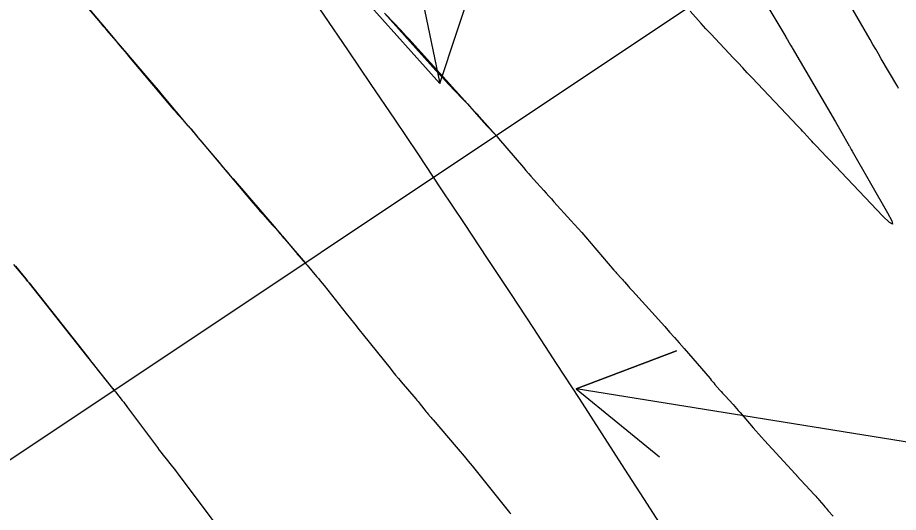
# Model space of a CAD drawing. Extents: x 954385 to 988206, y 1868364 to 1924553.
# Drawn here: x 955998.24 to 956047.38, y 1922724.55 to 1922752.18 of the extents above; entities that cross this region are included whole.
import ezdxf

# ---------------------------------------------------------------- set-up
doc = ezdxf.new("R2010")
doc.units = 0
for name, color, linetype in [('1', 7, 'Continuous'), ('Default', 7, 'Continuous'), ('Ex_Major Contours', 7, 'Continuous'), ('Ex_Minor Contours', 7, 'Continuous'), ('Slopes', 7, 'Continuous')]:
    doc.layers.add(name, color=color, linetype=linetype)

msp = doc.modelspace()

# ---------------------------------------------------------------- linework, layer by layer
at = {"layer": '1'}
for points in [[(956035.129, 1922806.412), (956035.25, 1922802.455), (956035.366, 1922800.561), (956035.383, 1922800.279), (956035.521, 1922797.995), (956044.515, 1922797.015), (956044.931, 1922797.166), (956046.607, 1922797.751), (956047.242, 1922797.635), (956058.05, 1922796.504), (956062.541, 1922796.079), (956069.968, 1922796.017), (956081.626, 1922796.293), (956087.677, 1922799.327), (956104.131, 1922801.559), (956108.905, 1922801.644), (955952.628, 1922697.337)], [(956001.677, 1922753.304), (956002.742, 1922752.03), (956002.862, 1922751.888), (956002.982, 1922751.745), (956003.103, 1922751.603), (956003.224, 1922751.462), (956003.709, 1922750.895), (956003.83, 1922750.754), (956003.951, 1922750.612), (956004.072, 1922750.471), (956004.193, 1922750.329), (956005.368, 1922748.959), (956005.604, 1922748.683), (956005.839, 1922748.407), (956006.074, 1922748.13), (956006.308, 1922747.853), (956007.743, 1922746.149), (956007.771, 1922746.116), (956007.8, 1922746.082), (956007.828, 1922746.048), (956007.857, 1922746.014), (956007.97, 1922745.878), (956007.999, 1922745.844), (956008.027, 1922745.811), (956008.056, 1922745.777), (956008.085, 1922745.743), (956008.259, 1922745.539), (956008.298, 1922745.494), (956008.336, 1922745.449), (956008.375, 1922745.403), (956008.413, 1922745.358), (956009.485, 1922744.083), (956009.677, 1922743.856), (956009.869, 1922743.629), (956010.062, 1922743.403), (956010.256, 1922743.177), (956012.665, 1922740.384), (956012.705, 1922740.337), (956012.745, 1922740.29), (956012.785, 1922740.243), (956012.824, 1922740.196), (956012.983, 1922740.006), (956013.022, 1922739.959), (956013.062, 1922739.912), (956013.102, 1922739.865), (956013.142, 1922739.818), (956014.279, 1922738.486)], [(956018.785, 1922752.351), (956019.614, 1922751.479), (956019.771, 1922751.313), (956019.926, 1922751.147), (956020.08, 1922750.979), (956020.232, 1922750.81), (956023.184, 1922747.529), (956023.251, 1922747.454), (956023.319, 1922747.38), (956023.388, 1922747.306), (956023.457, 1922747.233), (956023.733, 1922746.94), (956023.802, 1922746.867), (956023.87, 1922746.793), (956023.938, 1922746.719), (956024.005, 1922746.644), (956024.936, 1922745.599)], [(956003.622, 1922731.373), (956002.552, 1922732.741), (956002.515, 1922732.787), (956002.478, 1922732.834), (956002.44, 1922732.88), (956002.402, 1922732.926), (956002.249, 1922733.11), (956002.211, 1922733.156), (956002.173, 1922733.202), (956002.136, 1922733.249), (956002.098, 1922733.296), (955998.883, 1922737.366), (955998.797, 1922737.474), (955998.71, 1922737.581), (955998.622, 1922737.688), (955998.534, 1922737.794), (955998.02, 1922738.405)]]:
    msp.add_lwpolyline(points, dxfattribs=at)
at = {"layer": 'Default'}
msp.add_arc((955068.332, 1922107.114), 1145.916, 31.460692, 46.414195, dxfattribs=at)
at = {"layer": 'Ex_Major Contours'}
for points in [[(956047.396, 1922748.226), (956047.361, 1922748.288), (956047.325, 1922748.349), (956047.289, 1922748.411), (956046.429, 1922749.889), (956046.273, 1922750.156), (956046.118, 1922750.423), (956045.962, 1922750.689), (956045.807, 1922750.956), (956044.719, 1922752.823)], [(956018.708, 1922752.432), (956021.577, 1922749.23), (956021.747, 1922749.041), (956021.919, 1922748.854), (956022.093, 1922748.668), (956022.267, 1922748.483), (956023.048, 1922747.667), (956023.184, 1922747.523), (956023.318, 1922747.378), (956023.451, 1922747.231), (956023.583, 1922747.083), (956024.233, 1922746.347), (956024.301, 1922746.27), (956024.37, 1922746.194), (956024.44, 1922746.119), (956024.51, 1922746.044), (956024.793, 1922745.746), (956024.863, 1922745.671), (956024.932, 1922745.596), (956025, 1922745.519), (956025.067, 1922745.441), (956026.458, 1922743.806), (956026.596, 1922743.645), (956026.736, 1922743.484), (956026.877, 1922743.324), (956027.02, 1922743.166), (956027.592, 1922742.535), (956027.735, 1922742.377), (956027.878, 1922742.219), (956028.021, 1922742.061), (956028.165, 1922741.904), (956029.112, 1922740.861), (956029.317, 1922740.634), (956029.52, 1922740.405), (956029.722, 1922740.175), (956029.921, 1922739.943), (956031.511, 1922738.082), (956031.559, 1922738.026), (956031.607, 1922737.971), (956031.656, 1922737.916), (956031.705, 1922737.861), (956031.903, 1922737.643), (956031.953, 1922737.588), (956032.001, 1922737.533), (956032.05, 1922737.478), (956032.098, 1922737.422), (956032.321, 1922737.162), (956032.375, 1922737.1), (956032.428, 1922737.039), (956032.483, 1922736.978), (956032.537, 1922736.917), (956034.347, 1922734.928), (956034.619, 1922734.627), (956034.889, 1922734.324), (956035.157, 1922734.019), (956035.422, 1922733.712), (956036.87, 1922732.026), (956036.94, 1922731.945), (956037.009, 1922731.864), (956037.079, 1922731.783), (956037.148, 1922731.702), (956037.426, 1922731.378), (956037.495, 1922731.297), (956037.566, 1922731.217), (956037.637, 1922731.137), (956037.709, 1922731.059), (956038.157, 1922730.575), (956038.255, 1922730.468), (956038.352, 1922730.36), (956038.448, 1922730.251), (956038.544, 1922730.141), (956039.277, 1922729.285), (956039.432, 1922729.107), (956039.588, 1922728.929), (956039.746, 1922728.753), (956039.905, 1922728.578), (956041.618, 1922726.712), (956041.629, 1922726.7), (956041.639, 1922726.688), (956041.672, 1922726.649), (956041.689, 1922726.63), (956041.697, 1922726.621), (956042.702, 1922725.529), (956042.768, 1922725.457), (956042.833, 1922725.385), (956042.898, 1922725.312), (956042.962, 1922725.239), (956043.217, 1922724.945), (956043.28, 1922724.871), (956043.344, 1922724.798), (956043.408, 1922724.724), (956043.471, 1922724.65), (956043.741, 1922724.338)]]:
    msp.add_lwpolyline(points, dxfattribs=at)
at = {"layer": 'Ex_Minor Contours'}
for points in [[(956039.184, 1922754.338), (956041.094, 1922751.109), (956041.125, 1922751.058), (956041.155, 1922751.006), (956041.185, 1922750.954), (956041.216, 1922750.903), (956041.366, 1922750.644), (956041.427, 1922750.541), (956041.457, 1922750.489), (956043.864, 1922746.355), (956043.939, 1922746.226), (956044.014, 1922746.096), (956044.089, 1922745.967), (956044.164, 1922745.837), (956044.633, 1922745.028), (956044.646, 1922745.006), (956044.754, 1922744.817), (956044.803, 1922744.732), (956046.774, 1922741.287), (956047.008, 1922740.837), (956047.043, 1922740.655), (956046.879, 1922740.741), (956046.516, 1922741.095), (956043.529, 1922744.242), (956043.515, 1922744.257), (956043.501, 1922744.273), (956043.486, 1922744.288), (956043.472, 1922744.304), (956043.416, 1922744.366), (956043.402, 1922744.381), (956043.387, 1922744.397), (956043.373, 1922744.412), (956043.359, 1922744.427), (956042.809, 1922745.008), (956042.722, 1922745.101), (956042.635, 1922745.194), (956042.549, 1922745.287), (956042.463, 1922745.38), (956042.121, 1922745.756), (956042.035, 1922745.849), (956041.949, 1922745.942), (956041.862, 1922746.035), (956041.775, 1922746.128), (956039.209, 1922748.834), (956038.951, 1922749.105), (956038.694, 1922749.377), (956038.437, 1922749.65), (956038.181, 1922749.922), (956036.909, 1922751.275), (956036.776, 1922751.417), (956036.643, 1922751.56), (956036.512, 1922751.703), (956036.381, 1922751.847), (956035.758, 1922752.537)], [(956001.728, 1922753.269), (956003.376, 1922751.297), (956003.662, 1922750.954), (956003.949, 1922750.611), (956004.236, 1922750.269), (956004.524, 1922749.927), (956006.923, 1922747.076), (956007.008, 1922746.975), (956007.095, 1922746.874), (956007.182, 1922746.775), (956007.271, 1922746.675), (956007.775, 1922746.112), (956007.828, 1922746.053), (956007.882, 1922745.994), (956007.895, 1922745.979), (956007.908, 1922745.964), (956007.921, 1922745.948), (956007.934, 1922745.933), (956008.227, 1922745.576), (956008.28, 1922745.511), (956008.333, 1922745.447), (956008.387, 1922745.382), (956008.441, 1922745.318), (956011.375, 1922741.828), (956011.508, 1922741.671), (956011.643, 1922741.515), (956011.779, 1922741.361), (956011.916, 1922741.207), (956012.467, 1922740.595), (956012.604, 1922740.441), (956012.74, 1922740.286), (956012.875, 1922740.13), (956013.008, 1922739.973), (956013.738, 1922739.103), (956013.791, 1922739.04), (956013.844, 1922738.978), (956013.898, 1922738.916), (956013.952, 1922738.854), (956014.169, 1922738.608), (956014.224, 1922738.546), (956014.278, 1922738.485), (956014.331, 1922738.422), (956014.384, 1922738.36), (956014.916, 1922737.735), (956015.022, 1922737.609), (956015.127, 1922737.483), (956015.23, 1922737.356), (956015.333, 1922737.228), (956016.577, 1922735.665), (956016.818, 1922735.362), (956017.06, 1922735.058), (956017.302, 1922734.755), (956017.544, 1922734.452), (956019.023, 1922732.6), (956019.175, 1922732.411), (956019.328, 1922732.224), (956019.483, 1922732.038), (956019.639, 1922731.854), (956020.457, 1922730.895), (956020.519, 1922730.822), (956020.58, 1922730.749), (956020.64, 1922730.674), (956020.7, 1922730.599), (956020.984, 1922730.238), (956021.02, 1922730.193), (956021.056, 1922730.149), (956021.092, 1922730.105), (956021.129, 1922730.061), (956021.278, 1922729.888), (956021.315, 1922729.845), (956021.352, 1922729.802), (956021.389, 1922729.758), (956021.426, 1922729.715), (956022.706, 1922728.218), (956022.93, 1922727.953), (956023.153, 1922727.687), (956023.374, 1922727.419), (956023.592, 1922727.149), (956025.538, 1922724.731), (956025.609, 1922724.644), (956025.68, 1922724.557), (956025.752, 1922724.471)], [(955998.113, 1922738.297), (955998.535, 1922737.795), (955998.624, 1922737.688), (955998.711, 1922737.582), (955998.798, 1922737.474), (955998.885, 1922737.366), (956001.886, 1922733.561), (956002.028, 1922733.381), (956002.17, 1922733.2), (956002.313, 1922733.02), (956002.455, 1922732.839), (956003.231, 1922731.852), (956003.269, 1922731.804), (956003.308, 1922731.755), (956003.347, 1922731.707), (956003.387, 1922731.66), (956003.546, 1922731.47), (956003.586, 1922731.422), (956003.625, 1922731.375), (956003.664, 1922731.326), (956003.703, 1922731.278), (956004.08, 1922730.804), (956004.155, 1922730.708), (956004.229, 1922730.612), (956004.303, 1922730.515), (956004.376, 1922730.418), (956006.039, 1922728.172), (956006.141, 1922728.035), (956006.245, 1922727.9), (956006.349, 1922727.765), (956006.455, 1922727.632), (956006.88, 1922727.099), (956006.985, 1922726.966), (956007.09, 1922726.832), (956007.193, 1922726.696), (956007.296, 1922726.56), (956009.423, 1922723.703)]]:
    msp.add_lwpolyline(points, dxfattribs=at)
at = {"layer": 'Slopes'}
for points in [[(956007.131, 1922818.928), (956021.793, 1922748.498), (956017.797, 1922752.973), (956021.793, 1922748.498), (956023.671, 1922754.196)], [(956107.131, 1922718.928), (956029.402, 1922731.445), (956035.009, 1922733.581), (956029.402, 1922731.445), (956034.055, 1922727.657)]]:
    msp.add_lwpolyline(points, dxfattribs=at)

doc.saveas('drawing.dxf')
